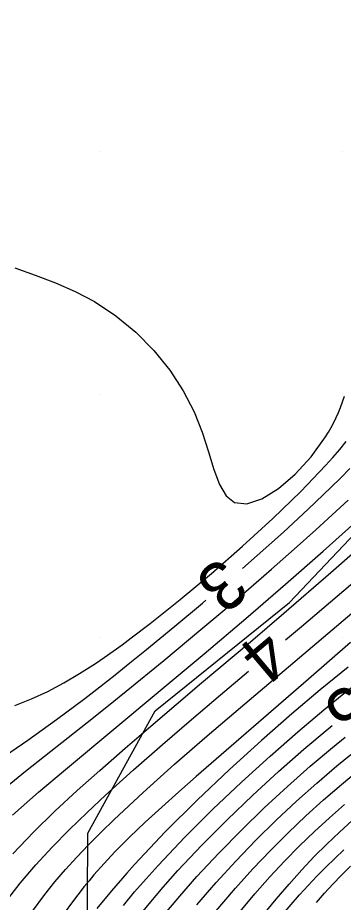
# Model space of a CAD drawing. Extents: x 2602990 to 2605851, y 618069 to 619180.
# Drawn here: x 2603356.65 to 2603370.03, y 618489.1 to 618525.5 of the extents above; entities that cross this region are included whole.
import ezdxf

# ---------------------------------------------------------------- set-up
doc = ezdxf.new("R2010")
doc.units = 0
for name, color, linetype in [('DTM Contours Major', 7, 'Continuous'), ('DTM Contours Minor', 7, 'Continuous'), ('DTM Contours Minor Text', 7, 'Continuous'), ('Exist DTM Crownline', 7, 'Continuous'), ('Exist DTM QL2 LIDAR Elevation Point', 7, 'Continuous'), ('Exist Roads EOP', 7, 'Continuous'), ('PH Exist DTM Obscure Area', 7, 'Continuous')]:
    doc.layers.add(name, color=color, linetype=linetype)

msp = doc.modelspace()

# ---------------------------------------------------------------- linework, layer by layer
at = {"layer": 'DTM Contours Major'}
for points in [[(2603356.445, 618491.098), (2603357.295, 618491.988), (2603358.177, 618492.852), (2603359.087, 618493.696), (2603360.016, 618494.528), (2603361.062, 618495.445), (2603362.116, 618496.352), (2603364.205, 618498.126), (2603366.208, 618499.82), (2603367.58, 618500.992), (2603369.518, 618502.672), (2603371.398, 618504.326)], [(2603365.447, 618488.314), (2603366.394, 618489.447), (2603367.006, 618490.141), (2603367.616, 618490.798), (2603368.226, 618491.421), (2603368.838, 618492.013), (2603369.455, 618492.579), (2603370.08, 618493.121)]]:
    msp.add_lwpolyline(points, dxfattribs=at)
at = {"layer": 'DTM Contours Minor'}
for points in [[(2603356.528, 618515.197), (2603357.369, 618514.907), (2603358.202, 618514.592), (2603359.016, 618514.235), (2603359.8, 618513.819), (2603360.683, 618513.231), (2603361.499, 618512.552), (2603362.239, 618511.799), (2603362.893, 618510.99), (2603363.449, 618510.142), (2603363.9, 618509.272), (2603364.229, 618508.437), (2603364.488, 618507.636), (2603364.713, 618506.908), (2603364.941, 618506.292), (2603365.208, 618505.826), (2603365.552, 618505.55), (2603366.066, 618505.499), (2603366.683, 618505.703), (2603367.359, 618506.12), (2603368.049, 618506.71), (2603368.708, 618507.432), (2603369.294, 618508.244), (2603369.414, 618508.439), (2603369.527, 618508.637), (2603369.634, 618508.838), (2603369.734, 618509.041), (2603369.827, 618509.248), (2603369.914, 618509.458), (2603370, 618509.692), (2603370.079, 618509.93)], [(2603356.525, 618497.19), (2603357.216, 618497.467), (2603357.887, 618497.779), (2603358.544, 618498.127), (2603359.193, 618498.509), (2603359.841, 618498.925), (2603360.204, 618499.172), (2603360.57, 618499.429), (2603360.94, 618499.698), (2603361.316, 618499.978), (2603362.09, 618500.574), (2603363.324, 618501.563), (2603364.605, 618502.634), (2603365.887, 618503.754), (2603367.126, 618504.888), (2603368.278, 618506.003), (2603369.298, 618507.065), (2603369.6, 618507.402), (2603369.884, 618507.731), (2603370.148, 618508.054)], [(2603365.888, 618502.837), (2603366.49, 618503.362), (2603367.569, 618504.329), (2603368.587, 618505.268), (2603369.52, 618506.163), (2603369.92, 618506.56), (2603370.298, 618506.948)], [(2603355.675, 618493.458), (2603356.963, 618494.491), (2603359.496, 618496.493), (2603360.309, 618497.142), (2603361.104, 618497.782), (2603362.654, 618499.05), (2603364.176, 618500.32), (2603365.155, 618501.15), (2603366.127, 618501.983), (2603367.08, 618502.812), (2603368.006, 618503.629), (2603368.895, 618504.425), (2603369.738, 618505.194), (2603370.224, 618505.647)], [(2603356.428, 618492.686), (2603357.509, 618493.633), (2603358.608, 618494.563), (2603362.507, 618497.807), (2603364.307, 618499.318), (2603366.024, 618500.779), (2603367.65, 618502.187), (2603369.198, 618503.551), (2603370.501, 618504.718)], [(2603367.655, 618499.893), (2603368.314, 618500.45), (2603372.436, 618503.954)], [(2603355.879, 618494.956), (2603357.069, 618495.776), (2603358.247, 618496.623), (2603359.4, 618497.484), (2603360.029, 618497.968), (2603360.648, 618498.455), (2603361.262, 618498.945), (2603361.874, 618499.441), (2603363.107, 618500.461), (2603364.236, 618501.411), (2603364.374, 618501.53)], [(2603357.251, 618488.728), (2603357.764, 618489.422), (2603358.177, 618489.937), (2603358.612, 618490.445), (2603359.072, 618490.952), (2603359.558, 618491.462), (2603360.072, 618491.978), (2603360.615, 618492.506), (2603361.81, 618493.621), (2603363.096, 618494.777), (2603364.438, 618495.95), (2603365.799, 618497.119), (2603370.377, 618501.001)], [(2603370.328, 618499.785), (2603368.593, 618498.286), (2603363.986, 618494.278), (2603363.266, 618493.645), (2603362.565, 618493.017), (2603361.889, 618492.396), (2603361.246, 618491.78), (2603360.641, 618491.171), (2603360.202, 618490.702), (2603359.783, 618490.229), (2603359.58, 618489.988), (2603359.38, 618489.743), (2603359.119, 618489.411), (2603358.859, 618489.068), (2603358.599, 618488.713), (2603358.069, 618487.962), (2603357.062, 618486.486), (2603356.28, 618485.335)], [(2603370.227, 618498.779), (2603369.077, 618497.834), (2603367.917, 618496.852), (2603366.663, 618495.756), (2603365.351, 618494.567), (2603364.021, 618493.306), (2603362.707, 618491.993), (2603361.449, 618490.651), (2603361.129, 618490.293), (2603360.507, 618489.573), (2603359.901, 618488.843)], [(2603356.146, 618489.106), (2603356.751, 618489.885), (2603357.39, 618490.637), (2603358.062, 618491.368), (2603358.766, 618492.087), (2603359.5, 618492.799), (2603360.262, 618493.511), (2603361.41, 618494.55), (2603362.593, 618495.591), (2603363.79, 618496.623), (2603364.978, 618497.633), (2603366.127, 618498.603)], [(2603360.992, 618488.974), (2603361.452, 618489.523), (2603361.925, 618490.069), (2603362.414, 618490.616), (2603363.509, 618491.775), (2603364.662, 618492.925), (2603365.842, 618494.045), (2603367.017, 618495.114), (2603368.156, 618496.111), (2603369.229, 618497.017), (2603369.982, 618497.632), (2603370.689, 618498.195)], [(2603356.003, 618481.179), (2603356.819, 618482.182), (2603357.606, 618483.2), (2603358.371, 618484.224), (2603359.862, 618486.249), (2603360.396, 618486.96), (2603360.934, 618487.66), (2603361.482, 618488.352), (2603362.043, 618489.038), (2603362.624, 618489.721), (2603363.229, 618490.403), (2603364.216, 618491.455), (2603365.249, 618492.496), (2603366.307, 618493.51), (2603367.367, 618494.482), (2603368.406, 618495.396), (2603369.402, 618496.237), (2603369.571, 618496.375)], [(2603362.631, 618488.541), (2603363.31, 618489.353), (2603364.015, 618490.157), (2603364.911, 618491.124), (2603365.837, 618492.071), (2603366.781, 618492.987), (2603367.73, 618493.866), (2603368.668, 618494.697), (2603369.584, 618495.472), (2603370.1, 618495.894)], [(2603364.007, 618488.992), (2603364.802, 618489.913), (2603365.609, 618490.797), (2603366.433, 618491.651), (2603367.267, 618492.473), (2603368.104, 618493.259), (2603368.94, 618494.007), (2603369.767, 618494.712), (2603370.337, 618495.178)], [(2603364.722, 618488.646), (2603365.599, 618489.678), (2603366.314, 618490.474), (2603367.035, 618491.235), (2603367.759, 618491.962), (2603368.486, 618492.655), (2603369.216, 618493.316), (2603369.946, 618493.946), (2603370.561, 618494.451)], [(2603366.182, 618487.915), (2603367.262, 618489.23), (2603367.796, 618489.848), (2603368.32, 618490.429), (2603368.836, 618490.977), (2603369.35, 618491.496), (2603369.865, 618491.991), (2603370.384, 618492.465)], [(2603367.539, 618488.608), (2603368.226, 618489.403), (2603368.582, 618489.793), (2603368.942, 618490.172), (2603369.306, 618490.541), (2603369.676, 618490.902), (2603370.054, 618491.256)], [(2603368.924, 618489.094), (2603369.255, 618489.478), (2603369.593, 618489.85), (2603369.949, 618490.22), (2603370.318, 618490.583)]]:
    msp.add_lwpolyline(points, dxfattribs=at)
at = {"layer": 'Exist DTM Crownline'}
msp.add_spline([(2603233.488, 618380.754), (2603285.185, 618400.095), (2603335.457, 618418.629), (2603390.812, 618439.069), (2603440.087, 618457.325), (2603493.996, 618477.231), (2603542.655, 618495.301), (2603600.808, 618516.867), (2603653.659, 618536.362), (2603706.222, 618555.742), (2603764.811, 618577.593), (2603823.52, 618599.847), (2603878.564, 618620.56), (2603937.951, 618643.078), (2603997.369, 618665.789), (2604036.209, 618680.665), (2604055.311, 618688.017)], degree=3, dxfattribs=at)
at = {"layer": 'Exist DTM QL2 LIDAR Elevation Point'}
for p, q in [((2603360, 618520), (2603360, 618520)), ((2603370, 618520), (2603370, 618520)), ((2603360, 618510), (2603360, 618510)), ((2603370, 618510), (2603370, 618510)), ((2603360, 618500), (2603360, 618500)), ((2603370, 618500), (2603370, 618500)), ((2603360, 618490), (2603360, 618490)), ((2603370, 618490), (2603370, 618490))]:
    msp.add_line(p, q, dxfattribs=at)
at = {"layer": 'Exist Roads EOP'}
for points in [[(2603230.17, 618389.98), (2603282.929, 618409.597), (2603332.773, 618427.868), (2603388.167, 618448.413), (2603437.203, 618466.721), (2603490.778, 618486.527), (2603539.039, 618504.558), (2603597.451, 618526.156), (2603651.053, 618545.972), (2603705.208, 618566.084), (2603762.02, 618587.183), (2603820.334, 618609.162), (2603876.341, 618629.99), (2603934.909, 618652.28), (2603996.409, 618675.568), (2604033.216, 618689.957), (2604052.01, 618697.199)], [(2604034.633, 618668.486), (2603984.89, 618650.123), (2603936.767, 618631.654), (2603888.195, 618613.335), (2603837.766, 618594.258), (2603782.918, 618573.705), (2603731.939, 618554.39), (2603671.126, 618532.171), (2603621.822, 618514.106), (2603561.545, 618491.877), (2603506.421, 618471.293), (2603452.163, 618451.33), (2603398.364, 618431.316), (2603341.431, 618410.355), (2603281.65, 618388.199), (2603223.033, 618366.475), (2603185.717, 618352.612)]]:
    msp.add_spline(points, degree=3, dxfattribs=at)
at = {"layer": 'PH Exist DTM Obscure Area'}
msp.add_lwpolyline([(2603355.993, 618481.695), (2603359.499, 618486.444), (2603359.525, 618491.943), (2603362.299, 618496.971), (2603367.82, 618501.436), (2603373.255, 618507.184), (2603379.503, 618510.362), (2603391.185, 618519.104), (2603394.959, 618522.477), (2603400.024, 618527.494)], dxfattribs=at)

# ---------------------------------------------------------------- texts
at = {"layer": 'DTM Contours Minor Text'}
for s, rotation, p in [('3', 220.7893, (2603364.975, 618503.365)), ('4', 220.1723, (2603366.745, 618500.434)), ('5', 218.4386, (2603370.239, 618498.192))]:
    msp.add_text(s, height=2, rotation=rotation, dxfattribs=at).set_placement(p)

doc.saveas('drawing.dxf')
